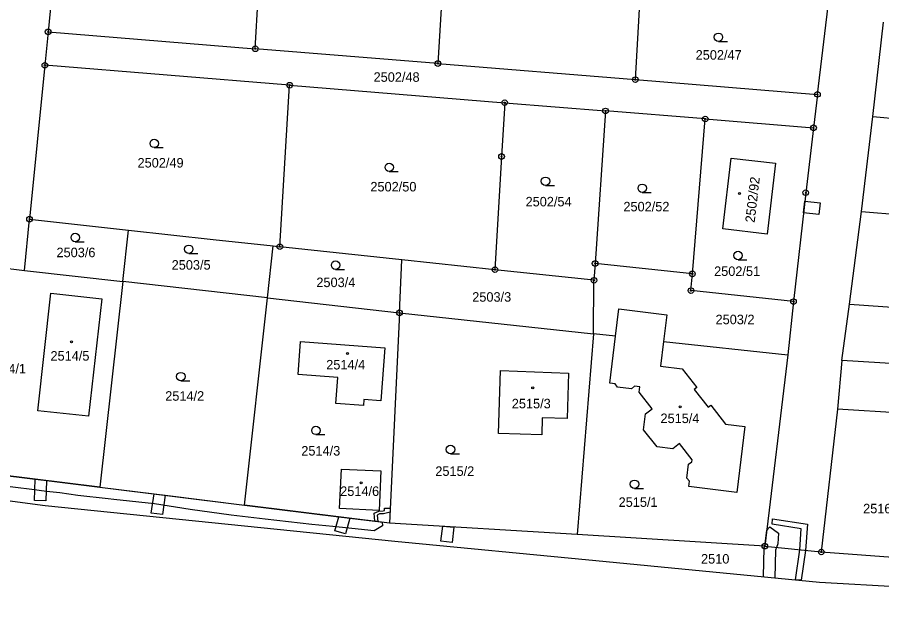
# Model space of a CAD drawing. Extents: x -755819 to -753140, y -1169796 to -1166000.
# Drawn here: x -754702.7 to -754548.4, y -1169175.8 to -1169070.4 of the extents above; entities that cross this region are included whole.
import ezdxf

# ---------------------------------------------------------------- set-up
doc = ezdxf.new("R2010")
doc.units = 0
for name, color, linetype in [('Vrstva 1', 7, 'Continuous'), ('Vrstva 13', 7, 'Continuous'), ('Vrstva 18', 7, 'Continuous'), ('Vrstva 19', 7, 'Continuous'), ('Vrstva 24', 7, 'Continuous'), ('Vrstva 25', 7, 'Continuous'), ('Vrstva 27', 7, 'Continuous')]:
    doc.layers.add(name, color=color, linetype=linetype)

msp = doc.modelspace()

# ---------------------------------------------------------------- linework, layer by layer
at = {"layer": 'Vrstva 1'}
for p, q in [((-754694.22, -1169043.31), (-754697.19, -1169073)), ((-754660.22, -1169076.01), (-754658.51, -1169046.54)), ((-754625.93, -1169049.96), (-754627.64, -1169078.65)), ((-754592.37, -1169081.52), (-754590.72, -1169052.73)), ((-754559.86, -1169084.16), (-754556.31, -1169054.57)), ((-754549.96, -1169088.13), (-754548.06, -1169071.25)), ((-754697.19, -1169073), (-754697.78, -1169078.97)), ((-754697.19, -1169073), (-754660.22, -1169076.01)), ((-754627.64, -1169078.65), (-754660.22, -1169076.01)), ((-754697.78, -1169078.97), (-754700.52, -1169106.44)), ((-754654.08, -1169082.52), (-754697.78, -1169078.97)), ((-754627.64, -1169078.65), (-754592.37, -1169081.52)), ((-754655.82, -1169111.35), (-754654.08, -1169082.52)), ((-754654.08, -1169082.52), (-754615.7, -1169085.64)), ((-754592.37, -1169081.52), (-754559.86, -1169084.16)), ((-754559.86, -1169084.16), (-754560.57, -1169090.12)), ((-754615.7, -1169085.64), (-754616.26, -1169095.24)), ((-754615.7, -1169085.64), (-754597.69, -1169087.11)), ((-754597.69, -1169087.11), (-754599.56, -1169114.36)), ((-754579.9, -1169088.55), (-754597.69, -1169087.11)), ((-754582.2, -1169116.21), (-754579.9, -1169088.55)), ((-754579.9, -1169088.55), (-754560.57, -1169090.12)), ((-754551.98, -1169105.08), (-754549.96, -1169088.13)), ((-754549.96, -1169088.13), (-754462.07, -1169096.3)), ((-754560.57, -1169090.12), (-754561.96, -1169101.72)), ((-754616.26, -1169095.24), (-754617.44, -1169115.46)), ((-754576.78, -1169108.15), (-754575.3, -1169095.52)), ((-754575.3, -1169095.52), (-754567.37, -1169096.45)), ((-754567.37, -1169096.45), (-754568.87, -1169109.11)), ((-754561.96, -1169101.72), (-754564.15, -1169121.16)), ((-754554.17, -1169121.61), (-754551.98, -1169105.08)), ((-754551.98, -1169105.08), (-754462.92, -1169112.14)), ((-754701.43, -1169115.58), (-754700.52, -1169106.44)), ((-754700.52, -1169106.44), (-754682.83, -1169108.41)), ((-754683.86, -1169117.57), (-754682.83, -1169108.41)), ((-754682.83, -1169108.41), (-754667.76, -1169110.08)), ((-754568.87, -1169109.11), (-754576.78, -1169108.15)), ((-754667.76, -1169110.08), (-754657.01, -1169111.22)), ((-754658.03, -1169120.49), (-754657.01, -1169111.22)), ((-754657.01, -1169111.22), (-754655.82, -1169111.35)), ((-754634.03, -1169113.68), (-754655.82, -1169111.35)), ((-754634.48, -1169123.16), (-754634.03, -1169113.68)), ((-754617.44, -1169115.46), (-754634.03, -1169113.68)), ((-754709.75, -1169114.64), (-754701.43, -1169115.58)), ((-754599.56, -1169114.36), (-754599.76, -1169117.35)), ((-754582.2, -1169116.21), (-754599.56, -1169114.36)), ((-754701.43, -1169115.58), (-754683.86, -1169117.57)), ((-754599.76, -1169117.35), (-754617.44, -1169115.46)), ((-754582.45, -1169119.2), (-754582.2, -1169116.21)), ((-754683.86, -1169117.57), (-754687.98, -1169154.3)), ((-754658.03, -1169120.49), (-754683.86, -1169117.57)), ((-754599.83, -1169126.92), (-754599.76, -1169117.35)), ((-754699, -1169140.68), (-754696.73, -1169119.67)), ((-754696.73, -1169119.67), (-754687.63, -1169120.66)), ((-754564.15, -1169121.16), (-754582.45, -1169119.2)), ((-754687.63, -1169120.66), (-754689.96, -1169141.64)), ((-754662.12, -1169157.5), (-754658.03, -1169120.49)), ((-754658.03, -1169120.49), (-754634.48, -1169123.16)), ((-754564.15, -1169121.16), (-754565.18, -1169130.68)), ((-754595.92, -1169127.34), (-754595.32, -1169122.46)), ((-754595.32, -1169122.46), (-754586.75, -1169123.51)), ((-754555.5, -1169131.65), (-754554.17, -1169121.61)), ((-754554.17, -1169121.61), (-754463.93, -1169127.82)), ((-754634.48, -1169123.16), (-754636.25, -1169160.7)), ((-754634.48, -1169123.16), (-754599.83, -1169126.92)), ((-754586.75, -1169123.51), (-754587.34, -1169128.28)), ((-754599.83, -1169126.92), (-754602.76, -1169162.76)), ((-754595.92, -1169127.34), (-754599.83, -1169126.92)), ((-754596.95, -1169135.73), (-754595.92, -1169127.34)), ((-754652.59, -1169134.16), (-754652.12, -1169128.26)), ((-754652.12, -1169128.26), (-754637.07, -1169129.43)), ((-754587.34, -1169128.28), (-754587.88, -1169132.69)), ((-754587.34, -1169128.28), (-754565.18, -1169130.68)), ((-754637.07, -1169129.43), (-754637.83, -1169138.89)), ((-754565.18, -1169130.68), (-754569.26, -1169164.82)), ((-754555.5, -1169131.65), (-754556.3, -1169140.35)), ((-754544.89, -1169132.32), (-754555.5, -1169131.65)), ((-754616.81, -1169144.73), (-754616.46, -1169133.47)), ((-754616.46, -1169133.47), (-754604.28, -1169133.95)), ((-754587.88, -1169132.69), (-754584, -1169133.16)), ((-754584, -1169133.16), (-754581.38, -1169136.51)), ((-754645.48, -1169134.74), (-754652.59, -1169134.16)), ((-754645.81, -1169139.38), (-754645.48, -1169134.74)), ((-754604.28, -1169133.95), (-754604.53, -1169142.05)), ((-754595.99, -1169135.86), (-754596.95, -1169135.73)), ((-754595.56, -1169136.41), (-754595.99, -1169135.86)), ((-754593.08, -1169136.71), (-754595.56, -1169136.41)), ((-754592.52, -1169136.28), (-754593.08, -1169136.71)), ((-754591.57, -1169136.4), (-754592.52, -1169136.28)), ((-754591.68, -1169137.34), (-754591.57, -1169136.4)), ((-754581.38, -1169136.51), (-754581.85, -1169136.88)), ((-754581.85, -1169136.88), (-754579.39, -1169140.03)), ((-754589.37, -1169140.3), (-754591.68, -1169137.34)), ((-754640.91, -1169139.74), (-754645.81, -1169139.38)), ((-754640.82, -1169138.65), (-754640.91, -1169139.74)), ((-754637.83, -1169138.89), (-754640.82, -1169138.65)), ((-754579.39, -1169140.03), (-754578.91, -1169139.67)), ((-754578.91, -1169139.67), (-754576.3, -1169143.02)), ((-754689.96, -1169141.64), (-754699, -1169140.68)), ((-754590.9, -1169144.03), (-754590.56, -1169141.22)), ((-754590.56, -1169141.22), (-754589.37, -1169140.3)), ((-754556.3, -1169140.35), (-754559.18, -1169165.87)), ((-754525.39, -1169142.37), (-754556.3, -1169140.35)), ((-754609, -1169141.89), (-754609.08, -1169144.95)), ((-754604.53, -1169142.05), (-754609, -1169141.89)), ((-754576.3, -1169143.02), (-754572.83, -1169143.44)), ((-754588.51, -1169147.09), (-754590.9, -1169144.03)), ((-754572.83, -1169143.44), (-754574.28, -1169155.23)), ((-754609.08, -1169144.95), (-754616.81, -1169144.73)), ((-754585.7, -1169147.43), (-754588.51, -1169147.09)), ((-754584.52, -1169146.51), (-754585.7, -1169147.43)), ((-754582.25, -1169149.41), (-754584.52, -1169146.51)), ((-754583.16, -1169152.69), (-754582.86, -1169150.21)), ((-754582.86, -1169150.21), (-754582.3, -1169149.78)), ((-754582.3, -1169149.78), (-754582.25, -1169149.41)), ((-754687.98, -1169154.3), (-754713.85, -1169151.1)), ((-754645.2, -1169158.13), (-754644.85, -1169151.06)), ((-754644.85, -1169151.06), (-754637.78, -1169151.4)), ((-754637.78, -1169151.4), (-754638.13, -1169158.46)), ((-754582.72, -1169153.25), (-754583.16, -1169152.69)), ((-754582.84, -1169154.18), (-754582.72, -1169153.25)), ((-754687.98, -1169154.3), (-754662.12, -1169157.5)), ((-754574.28, -1169155.23), (-754582.84, -1169154.18)), ((-754636.25, -1169160.7), (-754662.12, -1169157.5)), ((-754638.13, -1169158.46), (-754645.2, -1169158.13)), ((-754602.76, -1169162.76), (-754636.25, -1169160.7)), ((-754569.26, -1169164.82), (-754602.76, -1169162.76)), ((-754569.26, -1169164.82), (-754559.18, -1169165.87)), ((-754559.18, -1169165.87), (-754527.4, -1169168.2))]:
    msp.add_line(p, q, dxfattribs=at)
at = {"layer": 'Vrstva 13'}
for p, q in [((-754774.9, -1169147.5), (-754697.71, -1169157.58)), ((-754697.71, -1169157.58), (-754635.29, -1169163.91)), ((-754635.29, -1169163.91), (-754599.42, -1169167.38)), ((-754599.42, -1169167.38), (-754559.53, -1169171.23)), ((-754559.53, -1169171.23), (-754480.07, -1169175.82))]:
    msp.add_line(p, q, dxfattribs=at)
at = {"layer": 'Vrstva 24'}
for centre, radius in [((-754697.19, -1169073), 0.5), ((-754697.19, -1169073), 0.1), ((-754660.22, -1169076.01), 0.5), ((-754660.22, -1169076.01), 0.1), ((-754627.64, -1169078.65), 0.5), ((-754697.78, -1169078.97), 0.5), ((-754697.78, -1169078.97), 0.1), ((-754627.64, -1169078.65), 0.1), ((-754592.37, -1169081.52), 0.5), ((-754654.08, -1169082.52), 0.5), ((-754654.08, -1169082.52), 0.1), ((-754592.37, -1169081.52), 0.1), ((-754559.86, -1169084.16), 0.5), ((-754559.86, -1169084.16), 0.1), ((-754615.7, -1169085.64), 0.5), ((-754615.7, -1169085.64), 0.1), ((-754597.69, -1169087.11), 0.5), ((-754597.69, -1169087.11), 0.1), ((-754579.9, -1169088.55), 0.5), ((-754579.9, -1169088.55), 0.1), ((-754560.57, -1169090.12), 0.5), ((-754560.57, -1169090.12), 0.1), ((-754616.26, -1169095.24), 0.5), ((-754616.26, -1169095.24), 0.1), ((-754561.96, -1169101.72), 0.5), ((-754561.96, -1169101.72), 0.1), ((-754700.52, -1169106.44), 0.5), ((-754700.52, -1169106.44), 0.1), ((-754655.82, -1169111.35), 0.5), ((-754655.82, -1169111.35), 0.1), ((-754617.44, -1169115.46), 0.5), ((-754599.56, -1169114.36), 0.5), ((-754599.56, -1169114.36), 0.1), ((-754617.44, -1169115.46), 0.1), ((-754582.2, -1169116.21), 0.5), ((-754582.2, -1169116.21), 0.1), ((-754599.76, -1169117.35), 0.5), ((-754599.76, -1169117.35), 0.1), ((-754582.45, -1169119.2), 0.5), ((-754582.45, -1169119.2), 0.1), ((-754564.15, -1169121.16), 0.5), ((-754564.15, -1169121.16), 0.1), ((-754634.48, -1169123.16), 0.5), ((-754634.48, -1169123.16), 0.1), ((-754569.26, -1169164.82), 0.5), ((-754569.26, -1169164.82), 0.1), ((-754559.18, -1169165.87), 0.5), ((-754559.18, -1169165.87), 0.1)]:
    msp.add_circle(centre, radius, dxfattribs=at)
at = {"layer": 'Vrstva 25'}
for p, q in [((-754577.55, -1169074.71), (-754575.95, -1169074.71)), ((-754678.24, -1169093.66), (-754676.64, -1169093.66)), ((-754636.31, -1169097.93), (-754634.71, -1169097.93)), ((-754608.41, -1169100.42), (-754606.81, -1169100.42)), ((-754591.14, -1169101.67), (-754589.54, -1169101.67)), ((-754692.34, -1169110.46), (-754690.74, -1169110.46)), ((-754672.09, -1169112.56), (-754670.49, -1169112.56)), ((-754574.05, -1169113.68), (-754572.45, -1169113.68)), ((-754645.88, -1169115.4), (-754644.28, -1169115.4)), ((-754673.5, -1169135.3), (-754671.9, -1169135.3)), ((-754649.4, -1169144.91), (-754647.8, -1169144.91)), ((-754625.37, -1169148.32), (-754623.77, -1169148.32)), ((-754592.53, -1169154.52), (-754590.93, -1169154.52))]:
    msp.add_line(p, q, dxfattribs=at)
for centre, radius in [((-754577.55, -1169073.96), 0.75), ((-754678.24, -1169092.91), 0.75), ((-754636.31, -1169097.18), 0.75), ((-754608.41, -1169099.67), 0.75), ((-754591.14, -1169100.92), 0.75), ((-754573.8, -1169101.84), 0.175), ((-754692.34, -1169109.71), 0.75), ((-754672.09, -1169111.81), 0.75), ((-754574.05, -1169112.93), 0.75), ((-754645.88, -1169114.65), 0.75), ((-754693.03, -1169128.35), 0.175), ((-754643.74, -1169130.44), 0.175), ((-754673.5, -1169134.55), 0.75), ((-754610.7, -1169136.56), 0.175), ((-754584.4, -1169139.96), 0.175), ((-754649.4, -1169144.16), 0.75), ((-754625.37, -1169147.57), 0.75), ((-754641.31, -1169153.54), 0.175), ((-754592.53, -1169153.77), 0.75)]:
    msp.add_circle(centre, radius, dxfattribs=at)
at = {"layer": 'Vrstva 27'}
for p, q in [((-754562.37, -1169105.32), (-754562.13, -1169103.23)), ((-754562.13, -1169103.23), (-754559.4, -1169103.53)), ((-754559.4, -1169103.53), (-754559.64, -1169105.62)), ((-754559.64, -1169105.62), (-754562.37, -1169105.32)), ((-754713.85, -1169151.1), (-754699.48, -1169152.88)), ((-754699.6, -1169156.67), (-754699.48, -1169152.88)), ((-754699.48, -1169152.88), (-754697.49, -1169153.12)), ((-754699.48, -1169152.88), (-754697.49, -1169153.12)), ((-754697.49, -1169153.12), (-754697.6, -1169156.73)), ((-754697.49, -1169153.12), (-754687.98, -1169154.3)), ((-754700.07, -1169154.72), (-754705.97, -1169154.01)), ((-754697.48, -1169155.06), (-754700.07, -1169154.72)), ((-754695.12, -1169155.28), (-754697.48, -1169155.06)), ((-754691.9, -1169155.77), (-754695.12, -1169155.28)), ((-754687.98, -1169154.3), (-754678.29, -1169155.5)), ((-754697.6, -1169156.73), (-754699.6, -1169156.67)), ((-754686.48, -1169156.38), (-754691.9, -1169155.77)), ((-754685.44, -1169156.49), (-754686.48, -1169156.38)), ((-754678.22, -1169157.28), (-754685.44, -1169156.49)), ((-754678.77, -1169158.91), (-754678.29, -1169155.5)), ((-754678.29, -1169155.5), (-754676.3, -1169155.75)), ((-754678.29, -1169155.5), (-754676.3, -1169155.75)), ((-754676.3, -1169155.75), (-754676.79, -1169159.19)), ((-754676.3, -1169155.75), (-754662.12, -1169157.5)), ((-754671.83, -1169158.26), (-754678.22, -1169157.28)), ((-754664.54, -1169159.29), (-754671.83, -1169158.26)), ((-754662.12, -1169157.5), (-754645.32, -1169159.58)), ((-754637.39, -1169158.54), (-754637.15, -1169158.49)), ((-754637.15, -1169158.49), (-754637.13, -1169158.02)), ((-754637.13, -1169158.02), (-754636.13, -1169158.06)), ((-754636.13, -1169158.06), (-754636.16, -1169158.76)), ((-754676.79, -1169159.19), (-754678.77, -1169158.91)), ((-754658.48, -1169160.02), (-754664.54, -1169159.29)), ((-754650.13, -1169160.96), (-754658.48, -1169160.02)), ((-754646.03, -1169162.11), (-754645.32, -1169159.58)), ((-754645.32, -1169159.58), (-754643.31, -1169159.83)), ((-754645.32, -1169159.58), (-754643.31, -1169159.83)), ((-754643.31, -1169159.83), (-754644.1, -1169162.65)), ((-754643.31, -1169159.83), (-754638.86, -1169160.38)), ((-754639.01, -1169158.95), (-754638.17, -1169158.56)), ((-754638.86, -1169160.38), (-754639.01, -1169158.95)), ((-754638.03, -1169159.06), (-754638.47, -1169159.27)), ((-754638.47, -1169159.27), (-754638.35, -1169160.44)), ((-754638.17, -1169158.56), (-754637.39, -1169158.54)), ((-754637.35, -1169159.04), (-754638.03, -1169159.06)), ((-754636.16, -1169158.76), (-754637.35, -1169159.04)), ((-754567.96, -1169160.92), (-754567.89, -1169159.93)), ((-754567.89, -1169159.93), (-754561.62, -1169160.92)), ((-754646.39, -1169161.34), (-754650.13, -1169160.96)), ((-754638.98, -1169162.08), (-754646.39, -1169161.34)), ((-754637.52, -1169161.21), (-754638.98, -1169162.08)), ((-754638.86, -1169160.38), (-754638.35, -1169160.44)), ((-754638.35, -1169160.44), (-754638.86, -1169160.38)), ((-754638.35, -1169160.44), (-754637.59, -1169160.53)), ((-754637.59, -1169160.53), (-754637.52, -1169161.21)), ((-754627.07, -1169163.94), (-754626.75, -1169161.28)), ((-754626.75, -1169161.28), (-754624.75, -1169161.41)), ((-754624.75, -1169161.41), (-754625.08, -1169164.18)), ((-754568.92, -1169161.97), (-754568.39, -1169161.36)), ((-754568.39, -1169161.36), (-754566.85, -1169162.49)), ((-754562.75, -1169161.73), (-754567.96, -1169160.92)), ((-754561.62, -1169160.92), (-754562, -1169165.58)), ((-754644.1, -1169162.65), (-754646.03, -1169162.11)), ((-754569.26, -1169164.82), (-754568.92, -1169161.97)), ((-754566.85, -1169162.49), (-754566.94, -1169164.44)), ((-754562.99, -1169165.47), (-754562.75, -1169161.73)), ((-754625.08, -1169164.18), (-754627.07, -1169163.94)), ((-754566.94, -1169164.44), (-754567.17, -1169165.04)), ((-754569.48, -1169170.27), (-754569.37, -1169165.14)), ((-754569.37, -1169165.14), (-754569.26, -1169164.82)), ((-754567.37, -1169165.54), (-754567.49, -1169170.46)), ((-754567.17, -1169165.04), (-754567.37, -1169165.54)), ((-754563.77, -1169170.82), (-754562.99, -1169165.47)), ((-754562, -1169165.58), (-754562.78, -1169170.92)), ((-754562.78, -1169170.92), (-754563.77, -1169170.82))]:
    msp.add_line(p, q, dxfattribs=at)

# ---------------------------------------------------------------- texts
at = {"layer": 'Vrstva 18'}
for s, p in [('2502/47', (-754581.61, -1169077.96)), ('2502/48', (-754639.1, -1169081.91)), ('2502/49', (-754681.23, -1169097.22)), ('2502/50', (-754639.67, -1169101.49)), ('2502/54', (-754611.97, -1169104.16)), ('2502/52', (-754594.51, -1169105.05)), ('2503/6', (-754695.7, -1169113.23)), ('2503/5', (-754675.14, -1169115.46)), ('2502/51', (-754578.32, -1169116.58)), ('2503/4', (-754649.31, -1169118.57)), ('2503/3', (-754621.49, -1169121.18)), ('2503/2', (-754578.06, -1169125.2)), ('2514/1', (-754708.09, -1169133.99)), ('2514/2', (-754676.29, -1169138.86)), ('2514/3', (-754652, -1169148.65)), ('2515/2', (-754628.08, -1169152.28)), ('2515/1', (-754595.36, -1169157.81)), ('2516/1', (-754551.72, -1169158.97)), ('2510', (-754580.65, -1169167.94))]:
    msp.add_text(s, height=1.7, dxfattribs=at).set_placement(p)
at = {"layer": 'Vrstva 19'}
msp.add_text('2502/92', height=1.7, rotation=83.4227, dxfattribs=at).set_placement((-754571.09, -1169107.14))
for s, p in [('2514/5', (-754696.77, -1169131.7)), ('2514/4', (-754647.55, -1169133.28)), ('2515/3', (-754614.43, -1169140.22)), ('2515/4', (-754587.89, -1169142.85)), ('2514/6', (-754645.06, -1169155.86))]:
    msp.add_text(s, height=1.7, dxfattribs=at).set_placement(p)

doc.saveas('drawing.dxf')
